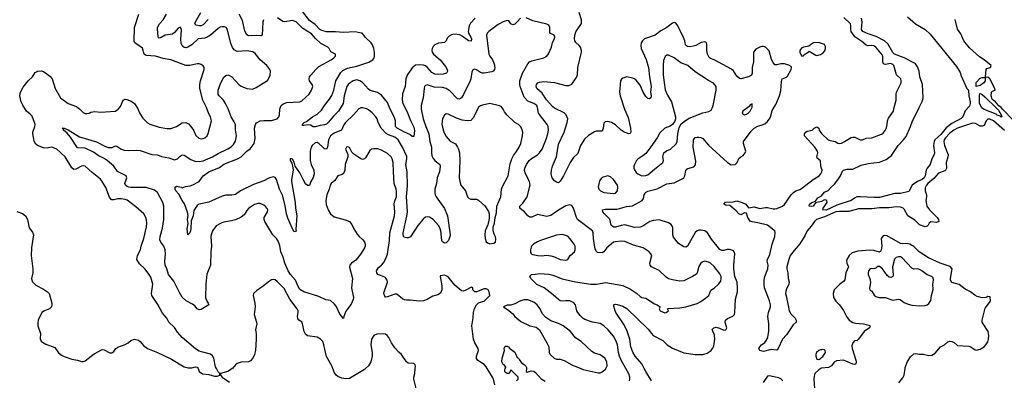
# Model space of a CAD drawing. Header units: inches. Extents: x 1384664 to 1536621, y 460766 to 646467.
# Tile 274 of 488: x 1501560 to 1511923, y 529877 to 533673. Entities that reach past the tile are written whole.
import ezdxf

# ---------------------------------------------------------------- set-up
doc = ezdxf.new("R2010")
doc.units = ezdxf.units.IN
doc.header["$MEASUREMENT"] = 0
for name, color, linetype in [('B5502', 7, 'Continuous'), ('B5503', 7, 'Continuous'), ('B5512', 7, 'Continuous'), ('B5513', 7, 'Continuous')]:
    doc.layers.add(name, color=color, linetype=linetype)

msp = doc.modelspace()

# ---------------------------------------------------------------- linework, layer by layer
at = {"layer": 'B5502', "color": 5}
for points, elevation in [([(1503440, 530000), (1503448, 529968), (1503485, 529945), (1503550, 529939), (1503610, 529921), (1503638, 529922), (1503666, 529930), (1503666, 529950), (1503650, 529966), (1503631, 530000)], 780), ([(1503798, 530000), (1503770, 529980), (1503750, 529969), (1503674, 529950), (1503674, 529930), (1503692, 529910), (1503770, 529856)], 780), ([(1505199, 530000), (1505189, 529991), (1505030, 529896), (1504994, 529894), (1504950, 529900), (1504910, 529916), (1504890, 529932), (1504874, 529954), (1504856, 530000)], 780), ([(1505735, 529790), (1505710, 529890), (1505710, 529910), (1505720, 529950), (1505724, 530000)], 780), ([(1506561, 529830), (1506547, 529890), (1506538, 529910), (1506482, 530000)], 760), ([(1506790, 529870), (1506807, 529890), (1506807, 529910), (1506730, 529986), (1506711, 529949), (1506690, 529949), (1506670, 529964), (1506665, 529970), (1506666, 529994), (1506671, 530000)], 740), ([(1506894, 530000), (1506891, 529970), (1506902, 529962), (1506944, 529976), (1506970, 529972), (1506990, 529958), (1507050, 529893), (1507090, 529869)], 740), ([(1507466, 530000), (1507490, 529990), (1507650, 529955), (1507670, 529957), (1507690, 529967), (1507730, 529999), (1507730, 530000)], 760), ([(1507977, 529870), (1507982, 529890), (1507981, 529910), (1507970, 529946), (1507940, 530000)], 740), ([(1508211, 529870), (1508149, 529969), (1508134, 530000)], 720), ([(1509991, 530000), (1509970, 529987), (1509931, 529949), (1509921, 529919), (1509917, 529890), (1509925, 529790)], 720), ([(1509592, 529870), (1509570, 529894), (1509550, 529903), (1509450, 529925), (1509430, 529920), (1509385, 529855)], 720)]:
    msp.add_lwpolyline(points, dxfattribs=dict(at, elevation=elevation))
at = {"layer": 'B5503', "color": 5}
for points, elevation in [([(1503631, 530000), (1503620, 530020), (1503602, 530110), (1503590, 530135), (1503570, 530153), (1503475, 530175), (1503450, 530185), (1503410, 530209), (1503270, 530326), (1503223, 530383), (1503190, 530434), (1503129, 530490), (1503109, 530530), (1503062, 530582), (1503015, 530675), (1502952, 530770), (1502948, 530792), (1502960, 530890), (1502941, 530961), (1502924, 530990), (1502876, 531050), (1502822, 531102), (1502792, 531150), (1502801, 531190), (1502833, 531250), (1502838, 531290), (1502867, 531370), (1502894, 531494), (1502898, 531530), (1502894, 531566), (1502888, 531590), (1502867, 531630), (1502784, 531704), (1502690, 531773), (1502670, 531781), (1502630, 531789), (1502594, 531786), (1502550, 531776), (1502530, 531778), (1502522, 531782), (1502505, 531805), (1502466, 531906), (1502430, 531970), (1502410, 531995), (1502323, 532063), (1502250, 532130), (1502230, 532133), (1502210, 532130), (1502150, 532098), (1502130, 532097), (1502110, 532113), (1502038, 532230), (1501950, 532310), (1501910, 532329), (1501890, 532330), (1501850, 532322), (1501810, 532324), (1501748, 532348), (1501730, 532362), (1501713, 532393), (1501697, 532470), (1501699, 532490), (1501720, 532550), (1501722, 532570), (1501716, 532590), (1501690, 532656), (1501670, 532679), (1501631, 532710), (1501592, 532772), (1501576, 532810), (1501561, 532870), (1501570, 532910), (1501597, 532963), (1501650, 533029), (1501695, 533070), (1501724, 533116), (1501750, 533132), (1501790, 533134), (1501810, 533127), (1501845, 533105), (1501878, 533078), (1501903, 533050), (1501934, 532950), (1501989, 532849), (1502070, 532792), (1502158, 532758), (1502193, 532733), (1502230, 532696), (1502250, 532686), (1502270, 532684), (1502290, 532688), (1502310, 532699), (1502350, 532708), (1502410, 532699), (1502570, 532710), (1502597, 532730), (1502622, 532758), (1502650, 532827), (1502670, 532836), (1502687, 532833), (1502735, 532815), (1502770, 532790), (1502801, 532741), (1502825, 532685), (1502857, 532637), (1502906, 532586), (1502930, 532573), (1503030, 532543), (1503110, 532528), (1503150, 532528), (1503210, 532549), (1503270, 532589), (1503310, 532592), (1503336, 532576), (1503361, 532550), (1503388, 532510), (1503415, 532455), (1503446, 532426), (1503470, 532420), (1503490, 532423), (1503510, 532430), (1503532, 532450), (1503544, 532476), (1503580, 532610), (1503570, 532650), (1503550, 532681), (1503526, 532750), (1503487, 532827), (1503458, 532950), (1503457, 532990), (1503462, 533030), (1503503, 533150), (1503501, 533170), (1503490, 533189), (1503470, 533203), (1503449, 533209), (1503430, 533210), (1503350, 533190), (1503310, 533192), (1503150, 533250), (1503070, 533264), (1502990, 533288), (1502890, 533298), (1502871, 533311), (1502853, 533373), (1502781, 533421), (1502771, 533430), (1502766, 533446), (1502769, 533591), (1502813, 533730)], 780), ([(1506482, 530000), (1506470, 530020), (1506450, 530045), (1506384, 530084), (1506368, 530108), (1506370, 530130), (1506391, 530190), (1506386, 530210), (1506350, 530270), (1506336, 530310), (1506319, 530450), (1506333, 530533), (1506335, 530590), (1506347, 530633), (1506370, 530670), (1506389, 530691), (1506410, 530701), (1506449, 530711), (1506508, 530770), (1506501, 530810), (1506490, 530829), (1506470, 530839), (1506450, 530839), (1506370, 530809), (1506350, 530809), (1506329, 530830), (1506328, 530850), (1506316, 530856), (1506250, 530822), (1506230, 530817), (1506210, 530819), (1506139, 530879), (1506070, 530965), (1506050, 530978), (1506030, 530984), (1505990, 530978), (1505986, 530970), (1506005, 530870), (1506004, 530830), (1505990, 530795), (1505963, 530777), (1505910, 530762), (1505850, 530726), (1505810, 530714), (1505770, 530709), (1505670, 530721), (1505630, 530719), (1505610, 530724), (1505590, 530736), (1505530, 530782), (1505510, 530784), (1505430, 530755), (1505410, 530753), (1505402, 530762), (1505394, 530790), (1505395, 530810), (1505425, 530890), (1505430, 530910), (1505427, 530930), (1505413, 530953), (1505402, 530962), (1505370, 530978), (1505329, 530990), (1505318, 531010), (1505317, 531030), (1505337, 531063), (1505370, 531089), (1505390, 531113), (1505410, 531151), (1505430, 531204), (1505453, 531350), (1505457, 531430), (1505504, 531610), (1505507, 531650), (1505501, 531730), (1505505, 531755), (1505525, 531810), (1505528, 531868), (1505524, 531890), (1505502, 531950), (1505493, 532070), (1505491, 532171), (1505482, 532210), (1505470, 532230), (1505430, 532264), (1505370, 532301), (1505330, 532314), (1505286, 532314), (1505265, 532310), (1505244, 532296), (1505200, 532220), (1505190, 532209), (1505170, 532203), (1505150, 532210), (1505076, 532256), (1505057, 532277), (1505030, 532329), (1505010, 532334), (1505001, 532330), (1504988, 532310), (1505013, 532253), (1505013, 532230), (1504985, 532150), (1504982, 532090), (1504970, 532055), (1504955, 532045), (1504909, 532031), (1504878, 531982), (1504840, 531950), (1504829, 531931), (1504819, 531890), (1504792, 531828), (1504783, 531770), (1504787, 531727), (1504807, 531670), (1504831, 531630), (1504870, 531598), (1504986, 531566), (1505030, 531547), (1505057, 531517), (1505078, 531470), (1505114, 531414), (1505133, 531390), (1505170, 531359), (1505190, 531335), (1505197, 531310), (1505196, 531290), (1505188, 531270), (1505150, 531210), (1505097, 531143), (1505051, 531110), (1505035, 531090), (1505031, 531069), (1505063, 530950), (1505052, 530850), (1505074, 530750), (1505070, 530729), (1505050, 530679), (1504994, 530606), (1504973, 530550), (1504970, 530529), (1504930, 530573), (1504890, 530656), (1504870, 530683), (1504830, 530717), (1504783, 530723), (1504710, 530760), (1504550, 530807), (1504510, 530834), (1504490, 530865), (1504462, 530930), (1504411, 530990), (1504387, 531030), (1504352, 531110), (1504334, 531174), (1504309, 531230), (1504297, 531297), (1504281, 531341), (1504262, 531370), (1504224, 531410), (1504142, 531550), (1504135, 531570), (1504134, 531590), (1504168, 531650), (1504171, 531670), (1504165, 531685), (1504148, 531708), (1504130, 531720), (1504090, 531737), (1504070, 531739), (1504030, 531727), (1503970, 531686), (1503950, 531666), (1503922, 531618), (1503890, 531593), (1503830, 531567), (1503790, 531555), (1503710, 531542), (1503687, 531533), (1503630, 531502), (1503589, 531451), (1503574, 531410), (1503573, 531390), (1503580, 531290), (1503572, 531230), (1503570, 531090), (1503530, 530995), (1503519, 530890), (1503515, 530750), (1503529, 530709), (1503543, 530690), (1503551, 530670), (1503470, 530622), (1503450, 530618), (1503430, 530630), (1503402, 530662), (1503380, 530680), (1503314, 530714), (1503272, 530752), (1503241, 530801), (1503181, 530921), (1503126, 530990), (1503110, 531050), (1503093, 531090), (1503087, 531127), (1503095, 531210), (1503090, 531250), (1503076, 531290), (1503047, 531330), (1503037, 531357), (1503039, 531390), (1503062, 531478), (1503078, 531570), (1503079, 531710), (1503068, 531750), (1503010, 531855), (1502978, 531878), (1502890, 531908), (1502730, 531907), (1502709, 531909), (1502690, 531918), (1502673, 531930), (1502666, 531950), (1502687, 532010), (1502681, 532030), (1502590, 532076), (1502550, 532130), (1502482, 532190), (1502451, 532211), (1502385, 532245), (1502337, 532277), (1502250, 532320), (1502170, 532325), (1502096, 532436), (1502059, 532479), (1502021, 532510), (1502022, 532522), (1502009, 532530), (1502030, 532530), (1502070, 532513), (1502190, 532439), (1502370, 532387), (1502450, 532344), (1502490, 532329), (1502532, 532328), (1502570, 532346), (1502590, 532339), (1502627, 532310), (1502661, 532301), (1502710, 532295), (1502790, 532301), (1502830, 532297), (1502950, 532255), (1503010, 532249), (1503053, 532233), (1503130, 532219), (1503190, 532197), (1503223, 532210), (1503250, 532237), (1503270, 532250), (1503290, 532246), (1503363, 532203), (1503405, 532185), (1503450, 532181), (1503490, 532188), (1503589, 532231), (1503650, 532265), (1503750, 532313), (1503785, 532335), (1503810, 532359), (1503830, 532395), (1503844, 532450), (1503832, 532512), (1503830, 532570), (1503818, 532598), (1503785, 532650), (1503754, 532734), (1503727, 532790), (1503705, 532825), (1503660, 532870), (1503648, 532890), (1503650, 532930), (1503678, 533010), (1503710, 533067), (1503730, 533085), (1503750, 533091), (1503770, 533087), (1503793, 533070), (1503870, 532989), (1503890, 532973), (1503950, 532950), (1504010, 532941), (1504050, 532958), (1504167, 533033), (1504184, 533056), (1504195, 533090), (1504200, 533130), (1504193, 533150), (1504162, 533190), (1504093, 533250), (1504037, 533317), (1504015, 533335), (1503950, 533346), (1503850, 533340), (1503817, 533357), (1503800, 533380), (1503782, 533422), (1503747, 533567), (1503732, 533590), (1503717, 533597), (1503690, 533599), (1503670, 533593), (1503650, 533582), (1503569, 533511), (1503532, 533488), (1503510, 533480), (1503440, 533470), (1503373, 533407), (1503330, 533384), (1503310, 533378), (1503290, 533382), (1503274, 533394), (1503261, 533421), (1503256, 533470), (1503263, 533563), (1503260, 533580), (1503250, 533595), (1503230, 533584), (1503190, 533538), (1503170, 533522), (1503090, 533510), (1503050, 533486), (1503030, 533480), (1503023, 533483), (1503017, 533497), (1503010, 533574), (1503011, 533590), (1503033, 533630), (1503069, 533670), (1503104, 533730)], 760), ([(1503543, 533677), (1503490, 533620), (1503470, 533610), (1503450, 533607), (1503417, 533617), (1503405, 533630), (1503410, 533650), (1503466, 533750)], 740), ([(1504127, 533673), (1504118, 533650), (1504113, 533510), (1504097, 533503), (1504048, 533508), (1503970, 533505), (1503950, 533513), (1503930, 533552), (1503904, 533664), (1503871, 533730)], 740), ([(1506355, 533690), (1506305, 533635), (1506291, 533609), (1506280, 533550), (1506285, 533530), (1506310, 533490), (1506316, 533470), (1506312, 533448), (1506284, 533450), (1506219, 533499), (1506193, 533513), (1506130, 533520), (1506105, 533515), (1506080, 533500), (1506061, 533479), (1506048, 533450), (1506030, 533432), (1505970, 533425), (1505930, 533408), (1505912, 533390), (1505902, 533370), (1505898, 533350), (1505901, 533330), (1505914, 533310), (1505986, 533250), (1506041, 533181), (1506058, 533150), (1506063, 533130), (1506053, 533110), (1506019, 533101), (1505970, 533095), (1505930, 533099), (1505898, 533118), (1505850, 533173), (1505830, 533187), (1505810, 533194), (1505770, 533199), (1505726, 533194), (1505690, 533167), (1505640, 533090), (1505626, 533050), (1505619, 532970), (1505590, 532893), (1505587, 532830), (1505594, 532790), (1505636, 532710), (1505673, 532613), (1505710, 532542), (1505715, 532505), (1505710, 532442), (1505690, 532445), (1505665, 532465), (1505610, 532488), (1505533, 532530), (1505514, 532550), (1505514, 532610), (1505503, 532650), (1505460, 532730), (1505430, 532802), (1505370, 532880), (1505328, 532908), (1505249, 532929), (1505230, 532943), (1505170, 533011), (1505140, 533030), (1505110, 533039), (1505070, 533030), (1505038, 533010), (1505017, 532990), (1505005, 532970), (1504976, 532870), (1504965, 532790), (1504915, 532710), (1504862, 532658), (1504810, 532593), (1504790, 532575), (1504770, 532565), (1504722, 532558), (1504670, 532544), (1504650, 532544), (1504622, 532562), (1504590, 532565), (1504550, 532559), (1504540, 532560), (1504535, 532570), (1504555, 532590), (1504579, 532601), (1504642, 532650), (1504690, 532677), (1504738, 532722), (1504767, 532770), (1504822, 532838), (1504845, 532875), (1504868, 532932), (1504889, 533030), (1504942, 533118), (1504960, 533140), (1505010, 533164), (1505110, 533184), (1505235, 533225), (1505278, 533250), (1505290, 533270), (1505293, 533287), (1505293, 533327), (1505287, 533370), (1505274, 533410), (1505260, 533430), (1505198, 533490), (1505184, 533510), (1505164, 533530), (1505153, 533533), (1505090, 533544), (1504970, 533537), (1504884, 533544), (1504790, 533544), (1504739, 533559), (1504721, 533570), (1504670, 533624), (1504610, 533666), (1504531, 533771)], 720), ([(1508134, 530000), (1508109, 530050), (1508040, 530130), (1508012, 530172), (1507994, 530230), (1507982, 530310), (1507954, 530394), (1507922, 530462), (1507836, 530590), (1507826, 530610), (1507810, 530671), (1507830, 530680), (1507850, 530676), (1507910, 530659), (1507950, 530634), (1508176, 530416), (1508210, 530369), (1508229, 530350), (1508330, 530297), (1508376, 530250), (1508430, 530214), (1508550, 530165), (1508670, 530148), (1508751, 530149), (1508797, 530163), (1508838, 530190), (1508853, 530210), (1508865, 530235), (1508876, 530310), (1508872, 530352), (1508850, 530411), (1508866, 530430), (1508890, 530436), (1508926, 530426), (1508970, 530405), (1508993, 530407), (1509002, 530430), (1508986, 530486), (1508990, 530510), (1509010, 530526), (1509067, 530553), (1509082, 530570), (1509087, 530590), (1509094, 530730), (1509114, 530810), (1509117, 530850), (1509111, 530911), (1509088, 530968), (1509075, 531050), (1509075, 531090), (1509089, 531210), (1509081, 531230), (1509070, 531242), (1509030, 531254), (1509007, 531253), (1508970, 531242), (1508950, 531242), (1508930, 531253), (1508841, 531361), (1508799, 531430), (1508770, 531451), (1508730, 531458), (1508710, 531457), (1508690, 531451), (1508670, 531432), (1508590, 531290), (1508570, 531280), (1508550, 531282), (1508496, 531316), (1508443, 531383), (1508434, 531410), (1508433, 531490), (1508417, 531517), (1508390, 531536), (1508290, 531566), (1508230, 531561), (1508193, 531550), (1508119, 531501), (1508090, 531489), (1508030, 531487), (1507930, 531513), (1507890, 531506), (1507831, 531489), (1507810, 531490), (1507785, 531510), (1507773, 531573), (1507714, 531630), (1507698, 531650), (1507693, 531670), (1507723, 531677), (1507850, 531677), (1507947, 531707), (1508010, 531715), (1508111, 531770), (1508126, 531790), (1508133, 531830), (1508139, 531841), (1508147, 531853), (1508170, 531867), (1508270, 531894), (1508370, 531947), (1508450, 531955), (1508539, 532001), (1508550, 532010), (1508560, 532030), (1508573, 532087), (1508581, 532099), (1508592, 532108), (1508656, 532124), (1508675, 532145), (1508676, 532184), (1508648, 532332), (1508652, 532408), (1508670, 532433), (1508690, 532438), (1508710, 532437), (1508730, 532434), (1508750, 532423), (1508811, 532351), (1509010, 532169), (1509050, 532147), (1509090, 532150), (1509111, 532169), (1509130, 532213), (1509149, 532230), (1509176, 532244), (1509197, 532270), (1509202, 532290), (1509179, 532370), (1509180, 532390), (1509260, 532500), (1509291, 532530), (1509330, 532551), (1509375, 532565), (1509402, 532578), (1509430, 532603), (1509460, 532640), (1509471, 532670), (1509481, 532719), (1509519, 532781), (1509557, 532870), (1509570, 532925), (1509578, 533022), (1509585, 533050), (1509630, 533068), (1509640, 533080), (1509680, 533150), (1509683, 533170), (1509679, 533179), (1509656, 533196), (1509610, 533208), (1509570, 533208), (1509530, 533197), (1509510, 533198), (1509490, 533222), (1509474, 533254), (1509450, 533344), (1509410, 533383), (1509390, 533390), (1509370, 533390), (1509350, 533384), (1509310, 533362), (1509285, 533330), (1509282, 533230), (1509271, 533170), (1509270, 533110), (1509263, 533090), (1509230, 533072), (1509150, 533051), (1509135, 533055), (1509110, 533080), (1509074, 533134), (1509053, 533153), (1508871, 533251), (1508830, 533265), (1508816, 533276), (1508799, 533310), (1508792, 533350), (1508793, 533413), (1508790, 533430), (1508778, 533438), (1508770, 533441), (1508732, 533432), (1508677, 533403), (1508650, 533396), (1508609, 533389), (1508590, 533390), (1508578, 533398), (1508569, 533410), (1508560, 533450), (1508547, 533487), (1508488, 533610), (1508470, 533634), (1508459, 533639), (1508450, 533643), (1508430, 533636), (1508370, 533590), (1508310, 533557), (1508248, 533512), (1508137, 533470), (1508114, 533450), (1508103, 533430), (1508098, 533402), (1508103, 533370), (1508155, 533255), (1508179, 533170), (1508189, 533070), (1508207, 532970), (1508201, 532910), (1508207, 532870), (1508204, 532850), (1508190, 532840), (1508170, 532845), (1508150, 532866), (1508123, 532910), (1508090, 532985), (1508050, 533035), (1508030, 533051), (1508010, 533059), (1507950, 533070), (1507910, 533057), (1507894, 533046), (1507883, 533030), (1507875, 532910), (1507879, 532870), (1507927, 532730), (1507963, 532643), (1507989, 532531), (1507992, 532488), (1507985, 532475), (1507970, 532470), (1507922, 532490), (1507890, 532511), (1507830, 532565), (1507790, 532590), (1507750, 532600), (1507722, 532598), (1507710, 532584), (1507702, 532530), (1507690, 532501), (1507630, 532498), (1507610, 532491), (1507547, 532453), (1507506, 532414), (1507462, 532350), (1507435, 532265), (1507390, 532221), (1507355, 532170), (1507284, 532030), (1507250, 531975), (1507230, 531955), (1507210, 531962), (1507190, 531978), (1507166, 532010), (1507154, 532050), (1507157, 532090), (1507168, 532130), (1507209, 532231), (1507230, 532364), (1507292, 532488), (1507323, 532590), (1507329, 532630), (1507312, 532670), (1507291, 532691), (1507190, 532743), (1507170, 532757), (1507106, 532830), (1507061, 532901), (1507004, 532950), (1506997, 532970), (1507000, 532990), (1507013, 533010), (1507030, 533017), (1507078, 533022), (1507190, 533011), (1507310, 532981), (1507341, 532979), (1507370, 532993), (1507411, 533050), (1507430, 533090), (1507436, 533170), (1507473, 533330), (1507474, 533350), (1507463, 533383), (1507450, 533403), (1507414, 533434), (1507404, 533450), (1507401, 533470), (1507403, 533510), (1507415, 533545), (1507472, 533632), (1507473, 533670), (1507449, 533750)], 720), ([(1506830, 533688), (1506798, 533650), (1506770, 533626), (1506750, 533619), (1506742, 533622), (1506730, 533630), (1506710, 533660), (1506690, 533666), (1506650, 533651), (1506597, 533623), (1506497, 533550), (1506481, 533530), (1506474, 533510), (1506499, 533310), (1506508, 533288), (1506537, 533250), (1506555, 533210), (1506560, 533170), (1506556, 533150), (1506542, 533130), (1506530, 533124), (1506450, 533110), (1506430, 533110), (1506410, 533117), (1506370, 533146), (1506350, 533153), (1506330, 533147), (1506318, 533122), (1506310, 533050), (1506303, 533030), (1506233, 532887), (1506210, 532852), (1506190, 532836), (1506170, 532841), (1506090, 532921), (1506050, 532949), (1506010, 532958), (1505924, 532964), (1505850, 532986), (1505830, 532982), (1505821, 532970), (1505816, 532950), (1505808, 532850), (1505785, 532770), (1505786, 532730), (1505808, 532628), (1505834, 532550), (1505868, 532470), (1505877, 532390), (1505895, 532330), (1505893, 532270), (1505899, 532239), (1505912, 532212), (1505930, 532192), (1505981, 532150), (1505987, 532130), (1505980, 532070), (1505954, 532010), (1505947, 531950), (1505931, 531890), (1505929, 531850), (1505934, 531830), (1505945, 531810), (1506030, 531684), (1506063, 531610), (1506090, 531410), (1506088, 531390), (1506073, 531350), (1506050, 531324), (1506030, 531321), (1506010, 531334), (1506004, 531350), (1505992, 531452), (1505982, 531482), (1505967, 531507), (1505911, 531571), (1505873, 531593), (1505850, 531598), (1505830, 531595), (1505806, 531574), (1505750, 531506), (1505673, 531387), (1505650, 531376), (1505630, 531376), (1505605, 531385), (1505597, 531410), (1505598, 531430), (1505636, 531604), (1505641, 531650), (1505633, 531810), (1505643, 531923), (1505637, 532070), (1505626, 532150), (1505636, 532210), (1505634, 532234), (1505590, 532330), (1505543, 532410), (1505510, 532435), (1505441, 532461), (1505416, 532476), (1505366, 532530), (1505335, 532590), (1505324, 532630), (1505310, 532650), (1505271, 532691), (1505230, 532724), (1505210, 532734), (1505170, 532744), (1505150, 532744), (1505130, 532736), (1505075, 532670), (1504989, 532590), (1504972, 532568), (1504949, 532511), (1504870, 532478), (1504830, 532450), (1504809, 532410), (1504800, 532330), (1504790, 532310), (1504770, 532315), (1504750, 532330), (1504710, 532371), (1504690, 532380), (1504670, 532377), (1504640, 532350), (1504628, 532330), (1504618, 532290), (1504619, 532190), (1504627, 532150), (1504656, 532090), (1504658, 532050), (1504650, 532012), (1504624, 531970), (1504610, 531929), (1504590, 531927), (1504570, 531946), (1504543, 531990), (1504510, 532062), (1504461, 532130), (1504450, 532174), (1504430, 532204), (1504410, 532213), (1504407, 532210), (1504408, 532190), (1504424, 532164), (1504435, 532115), (1504437, 532090), (1504421, 531990), (1504422, 531970), (1504460, 531750), (1504464, 531690), (1504476, 531610), (1504467, 531467), (1504470, 531446), (1504450, 531441), (1504430, 531473), (1504383, 531583), (1504369, 531629), (1504356, 531716), (1504325, 531825), (1504295, 531890), (1504264, 531990), (1504250, 532011), (1504230, 532018), (1504191, 532010), (1504130, 531978), (1504022, 531938), (1503886, 531870), (1503830, 531834), (1503794, 531826), (1503730, 531825), (1503690, 531817), (1503550, 531754), (1503450, 531730), (1503430, 531718), (1503394, 531666), (1503385, 531610), (1503364, 531556), (1503361, 531470), (1503357, 531450), (1503350, 531429), (1503330, 531409), (1503322, 531470), (1503334, 531526), (1503327, 531570), (1503333, 531607), (1503328, 531648), (1503296, 531736), (1503270, 531769), (1503235, 531835), (1503205, 531870), (1503195, 531890), (1503195, 531910), (1503210, 531919), (1503230, 531917), (1503262, 531910), (1503270, 531902), (1503304, 531916), (1503356, 531924), (1503384, 531936), (1503450, 531970), (1503493, 532030), (1503552, 532070), (1503664, 532116), (1503710, 532151), (1503852, 532208), (1503892, 532228), (1503950, 532290), (1503986, 532314), (1504027, 532370), (1504037, 532423), (1504032, 532530), (1504043, 532570), (1504053, 532587), (1504093, 532607), (1504130, 532612), (1504210, 532612), (1504269, 532630), (1504288, 532650), (1504295, 532670), (1504299, 532730), (1504306, 532754), (1504314, 532770), (1504330, 532784), (1504370, 532800), (1504510, 532808), (1504530, 532819), (1504570, 532853), (1504606, 532890), (1504630, 532930), (1504644, 532970), (1504638, 532990), (1504610, 533030), (1504607, 533050), (1504612, 533070), (1504625, 533090), (1504677, 533150), (1504710, 533180), (1504839, 533250), (1504867, 533270), (1504883, 533290), (1504884, 533310), (1504836, 533336), (1504818, 533370), (1504803, 533383), (1504730, 533423), (1504674, 533474), (1504630, 533525), (1504541, 533581), (1504470, 533651), (1504430, 533664), (1504350, 533651), (1504330, 533653), (1504274, 533694)], 740), ([(1507940, 530000), (1507891, 530090), (1507874, 530130), (1507863, 530170), (1507853, 530250), (1507839, 530290), (1507810, 530340), (1507755, 530410), (1507710, 530450), (1507670, 530476), (1507590, 530489), (1507510, 530516), (1507490, 530527), (1507458, 530558), (1507435, 530590), (1507425, 530610), (1507412, 530670), (1507392, 530692), (1507350, 530713), (1507310, 530715), (1507270, 530710), (1507250, 530714), (1507230, 530726), (1507175, 530775), (1507079, 530850), (1507004, 530884), (1506941, 530950), (1506928, 530972), (1506946, 530990), (1506984, 530996), (1507030, 531000), (1507130, 530993), (1507170, 530984), (1507270, 530946), (1507410, 530915), (1507570, 530888), (1507631, 530889), (1507730, 530908), (1507910, 530875), (1507990, 530836), (1508053, 530793), (1508090, 530759), (1508110, 530749), (1508150, 530740), (1508242, 530682), (1508271, 530670), (1508302, 530650), (1508292, 530630), (1508301, 530610), (1508350, 530588), (1508366, 530590), (1508380, 530600), (1508388, 530610), (1508378, 530630), (1508386, 530634), (1508510, 530639), (1508571, 530649), (1508690, 530686), (1508730, 530708), (1508780, 530740), (1508812, 530768), (1508834, 530826), (1508870, 530846), (1508916, 530890), (1508939, 530921), (1508945, 530950), (1508943, 530970), (1508930, 530998), (1508870, 531075), (1508830, 531111), (1508810, 531122), (1508770, 531130), (1508750, 531125), (1508728, 531110), (1508710, 531076), (1508692, 531008), (1508684, 530996), (1508643, 530970), (1508570, 530934), (1508550, 530925), (1508510, 530921), (1508430, 530933), (1508390, 530945), (1508363, 530963), (1508290, 531033), (1508209, 531070), (1508195, 531090), (1508192, 531110), (1508212, 531190), (1508204, 531210), (1508186, 531230), (1508124, 531270), (1508019, 531299), (1507930, 531337), (1507890, 531340), (1507830, 531336), (1507810, 531330), (1507740, 531270), (1507710, 531230), (1507690, 531220), (1507643, 531223), (1507630, 531232), (1507619, 531259), (1507599, 531370), (1507597, 531430), (1507589, 531449), (1507433, 531570), (1507421, 531590), (1507389, 531689), (1507370, 531718), (1507362, 531722), (1507350, 531724), (1507310, 531713), (1507230, 531668), (1507150, 531611), (1507110, 531602), (1507010, 531622), (1506950, 531595), (1506930, 531596), (1506907, 531607), (1506875, 531650), (1506845, 531670), (1506825, 531690), (1506824, 531710), (1506857, 531743), (1506903, 531810), (1506934, 531930), (1506925, 531970), (1506884, 532050), (1506875, 532085), (1506876, 532110), (1506893, 532150), (1506921, 532190), (1506947, 532213), (1507011, 532250), (1507031, 532270), (1507058, 532310), (1507103, 532417), (1507119, 532470), (1507125, 532510), (1507121, 532550), (1507111, 532571), (1507021, 532690), (1507012, 532750), (1507003, 532770), (1506972, 532792), (1506910, 532815), (1506870, 532857), (1506828, 532970), (1506823, 532990), (1506824, 533030), (1506851, 533109), (1506907, 533210), (1506926, 533230), (1506950, 533240), (1507077, 533270), (1507109, 533290), (1507126, 533314), (1507156, 533384), (1507167, 533433), (1507188, 533470), (1507191, 533490), (1507187, 533510), (1507148, 533528), (1507140, 533540), (1507140, 533590), (1507130, 533616), (1507107, 533627), (1506961, 533661), (1506892, 533692)], 740), ([(1510000, 533422), (1509970, 533434), (1509916, 533430), (1509883, 533410), (1509867, 533393), (1509810, 533384), (1509790, 533373), (1509771, 533350), (1509771, 533330), (1509790, 533294), (1509810, 533294), (1509815, 533305), (1509858, 533330), (1509870, 533342), (1509940, 533300), (1509950, 533297), (1509990, 533307), (1510000, 533313)], 720), ([(1510000, 532108), (1509994, 532130), (1509989, 532189), (1509954, 532214), (1509951, 532230), (1509961, 532270), (1509958, 532290), (1509931, 532330), (1509820, 532450), (1509820, 532470), (1509835, 532490), (1509850, 532498), (1509901, 532510), (1509923, 532530), (1509950, 532544), (1509970, 532531), (1509975, 532510), (1510000, 532476)], 680), ([(1510000, 531587), (1509947, 531570), (1509925, 531550), (1509890, 531499), (1509848, 531450), (1509823, 531397), (1509770, 531313), (1509710, 531245), (1509671, 531190), (1509654, 531150), (1509633, 531070), (1509633, 531050), (1509645, 531010), (1509649, 530949), (1509659, 530910), (1509656, 530890), (1509626, 530830), (1509622, 530790), (1509626, 530766), (1509650, 530665), (1509658, 530610), (1509678, 530578), (1509721, 530530), (1509732, 530510), (1509733, 530490), (1509700, 530460), (1509630, 530355), (1509588, 530310), (1509544, 530210), (1509530, 530193), (1509470, 530202), (1509390, 530181), (1509349, 530190), (1509339, 530210), (1509349, 530230), (1509368, 530250), (1509404, 530276), (1509421, 530299), (1509433, 530330), (1509445, 530395), (1509446, 530470), (1509435, 530550), (1509442, 530590), (1509463, 530650), (1509463, 530670), (1509453, 530713), (1509400, 530850), (1509395, 530885), (1509397, 530930), (1509403, 530970), (1509436, 531050), (1509437, 531090), (1509427, 531130), (1509430, 531150), (1509457, 531203), (1509479, 531310), (1509508, 531390), (1509513, 531433), (1509507, 531450), (1509499, 531459), (1509431, 531511), (1509330, 531536), (1509270, 531544), (1509250, 531552), (1509224, 531590), (1509210, 531636), (1509190, 531641), (1509150, 531620), (1509130, 531630), (1509102, 531662), (1509036, 531716), (1508990, 531722), (1508970, 531730), (1508989, 531751), (1509070, 531757), (1509110, 531765), (1509164, 531750), (1509202, 531730), (1509230, 531693), (1509290, 531703), (1509350, 531685), (1509410, 531697), (1509430, 531697), (1509490, 531682), (1509510, 531682), (1509530, 531684), (1509590, 531710), (1509610, 531728), (1509680, 531830), (1509705, 531855), (1509730, 531873), (1509770, 531885), (1509790, 531896), (1509910, 531990), (1509974, 532030), (1509993, 532050), (1510000, 532064)], 680), ([(1510000, 531759), (1509936, 531744), (1509910, 531710), (1509890, 531706), (1509870, 531710), (1509873, 531730), (1509899, 531750), (1509936, 531764), (1509962, 531798), (1510000, 531820)], 660), ([(1501530, 531653), (1501590, 531633), (1501620, 531610), (1501642, 531570), (1501661, 531481), (1501695, 531435), (1501705, 531410), (1501686, 531270), (1501682, 531190), (1501699, 531050), (1501697, 531010), (1501685, 530950), (1501690, 530916), (1501730, 530878), (1501810, 530838), (1501853, 530810), (1501870, 530790), (1501898, 530690), (1501900, 530670), (1501895, 530650), (1501874, 530630), (1501822, 530610), (1501792, 530590), (1501754, 530510), (1501750, 530490), (1501753, 530450), (1501778, 530370), (1501775, 530315), (1501787, 530290), (1501799, 530279), (1501836, 530256), (1501930, 530222), (1501970, 530167), (1502001, 530141), (1502027, 530127), (1502110, 530098), (1502169, 530089), (1502210, 530075), (1502230, 530075), (1502250, 530082), (1502343, 530157), (1502430, 530202), (1502450, 530199), (1502510, 530165), (1502530, 530165), (1502550, 530179), (1502572, 530210), (1502593, 530227), (1502670, 530253), (1502701, 530270), (1502730, 530296), (1502770, 530311), (1502810, 530301), (1502830, 530287), (1502864, 530244), (1502907, 530210), (1503010, 530171), (1503079, 530139), (1503158, 530098), (1503290, 530019), (1503333, 530007), (1503371, 530009), (1503410, 530019), (1503430, 530016), (1503440, 530000)], 780), ([(1504856, 530000), (1504844, 530030), (1504788, 530128), (1504763, 530250), (1504750, 530287), (1504727, 530310), (1504690, 530331), (1504590, 530346), (1504570, 530361), (1504556, 530390), (1504532, 530490), (1504499, 530510), (1504487, 530527), (1504485, 530550), (1504493, 530590), (1504490, 530610), (1504480, 530630), (1504405, 530730), (1504345, 530845), (1504270, 530918), (1504250, 530933), (1504230, 530937), (1504210, 530933), (1504190, 530921), (1504110, 530858), (1504056, 530824), (1504021, 530790), (1504016, 530770), (1504036, 530690), (1504039, 530650), (1504027, 530570), (1504054, 530490), (1504055, 530470), (1504043, 530410), (1504051, 530369), (1504051, 530311), (1504042, 530190), (1504033, 530150), (1504014, 530110), (1503990, 530081), (1503970, 530073), (1503890, 530067), (1503850, 530055), (1503830, 530041), (1503799, 530001), (1503798, 530000)], 780), ([(1507730, 530000), (1507745, 530030), (1507740, 530070), (1507719, 530110), (1507670, 530146), (1507610, 530164), (1507581, 530181), (1507470, 530286), (1507410, 530324), (1507356, 530390), (1507281, 530450), (1507230, 530475), (1507150, 530503), (1507097, 530537), (1507061, 530581), (1507038, 530630), (1507007, 530670), (1506970, 530701), (1506910, 530723), (1506870, 530724), (1506830, 530714), (1506770, 530682), (1506730, 530669), (1506691, 530669), (1506654, 530650), (1506710, 530611), (1506750, 530576), (1506771, 530550), (1506836, 530496), (1506930, 530451), (1506995, 530435), (1507030, 530410), (1507110, 530270), (1507128, 530228), (1507133, 530170), (1507145, 530150), (1507186, 530110), (1507210, 530100), (1507250, 530099), (1507290, 530085), (1507370, 530039), (1507466, 530000)], 760), ([(1505724, 530000), (1505726, 530026), (1505721, 530041), (1505710, 530053), (1505650, 530058), (1505630, 530073), (1505578, 530150), (1505552, 530172), (1505510, 530218), (1505475, 530270), (1505446, 530326), (1505428, 530348), (1505410, 530362), (1505390, 530367), (1505318, 530362), (1505288, 530350), (1505263, 530310), (1505257, 530250), (1505270, 530170), (1505270, 530130), (1505255, 530070), (1505230, 530028), (1505199, 530000)], 780), ([(1506671, 530000), (1506678, 530010), (1506676, 530016), (1506659, 530039), (1506650, 530042), (1506635, 530070), (1506639, 530110), (1506664, 530190), (1506661, 530210), (1506665, 530230), (1506670, 530235), (1506690, 530237), (1506705, 530230), (1506714, 530214), (1506770, 530173), (1506796, 530116), (1506811, 530110), (1506816, 530096), (1506842, 530062), (1506870, 530045), (1506887, 530027), (1506895, 530010), (1506894, 530000)], 740), ([(1510000, 530199), (1509990, 530197), (1509971, 530190), (1509948, 530170), (1509940, 530150), (1509939, 530130), (1509950, 530099), (1509970, 530095), (1509990, 530107), (1510000, 530116)], 720), ([(1510000, 530004), (1509996, 530004), (1509991, 530000)], 720)]:
    msp.add_lwpolyline(points, dxfattribs=dict(at, elevation=elevation))
for points, elevation in [([(1508390, 533300), (1508370, 533300), (1508354, 533286), (1508336, 533244), (1508332, 533188), (1508334, 533090), (1508355, 532935), (1508379, 532879), (1508422, 532810), (1508462, 532650), (1508463, 532630), (1508454, 532606), (1508430, 532570), (1508406, 532554), (1508350, 532532), (1508297, 532483), (1508269, 532430), (1508204, 532336), (1508150, 532266), (1508120, 532240), (1508070, 532210), (1508052, 532190), (1508030, 532150), (1508024, 532130), (1508024, 532110), (1508030, 532091), (1508050, 532064), (1508068, 532050), (1508110, 532030), (1508150, 532033), (1508170, 532040), (1508240, 532100), (1508329, 532170), (1508336, 532190), (1508329, 532230), (1508341, 532270), (1508367, 532293), (1508410, 532310), (1508470, 532368), (1508480, 532390), (1508488, 532470), (1508503, 532537), (1508523, 532577), (1508567, 532613), (1508605, 532635), (1508750, 532692), (1508814, 532706), (1508838, 532722), (1508850, 532741), (1508859, 532770), (1508892, 532930), (1508892, 532970), (1508864, 533004), (1508810, 533034), (1508670, 533126), (1508594, 533190), (1508518, 533218), (1508450, 533271)], 740), ([(1506510, 532790), (1506430, 532775), (1506410, 532768), (1506390, 532752), (1506337, 532643), (1506308, 532612), (1506270, 532607), (1506217, 532617), (1506158, 532638), (1506070, 532680), (1506050, 532683), (1506030, 532669), (1506011, 532630), (1506005, 532575), (1506017, 532510), (1506030, 532475), (1506050, 532442), (1506090, 532395), (1506146, 532366), (1506170, 532331), (1506178, 532310), (1506188, 532270), (1506192, 532190), (1506187, 532007), (1506196, 531956), (1506205, 531930), (1506254, 531870), (1506275, 531810), (1506290, 531791), (1506310, 531784), (1506370, 531783), (1506390, 531772), (1506455, 531715), (1506494, 531654), (1506502, 531630), (1506501, 531579), (1506487, 531513), (1506461, 531450), (1506456, 531410), (1506458, 531370), (1506470, 531334), (1506484, 531324), (1506510, 531312), (1506550, 531322), (1506568, 531332), (1506573, 531367), (1506570, 531386), (1506554, 531414), (1506544, 531450), (1506545, 531490), (1506556, 531530), (1506564, 531590), (1506580, 531640), (1506583, 531710), (1506623, 531810), (1506632, 531890), (1506638, 531910), (1506700, 532030), (1506723, 532157), (1506739, 532210), (1506756, 532244), (1506790, 532285), (1506817, 532330), (1506835, 532370), (1506852, 532450), (1506855, 532490), (1506846, 532526), (1506832, 532550), (1506810, 532570), (1506772, 532592), (1506689, 532670), (1506663, 532703), (1506650, 532730), (1506630, 532755), (1506610, 532765)], 760), ([(1509270, 532786), (1509250, 532778), (1509239, 532761), (1509171, 532710), (1509165, 532690), (1509170, 532682), (1509190, 532671), (1509210, 532679), (1509230, 532691), (1509250, 532711), (1509270, 532754)], 740), ([(1507750, 532030), (1507703, 532017), (1507679, 532001), (1507663, 531977), (1507648, 531912), (1507656, 531890), (1507673, 531870), (1507710, 531853), (1507810, 531843), (1507830, 531848), (1507851, 531870), (1507857, 531910), (1507852, 531932), (1507810, 531990), (1507779, 532019)], 740), ([(1507270, 531411), (1507210, 531405), (1507043, 531350), (1507010, 531336), (1506969, 531311), (1506947, 531290), (1506942, 531278), (1506935, 531250), (1506937, 531230), (1506945, 531210), (1506961, 531201), (1507014, 531190), (1507052, 531188), (1507110, 531193), (1507150, 531189), (1507190, 531178), (1507250, 531150), (1507310, 531140), (1507330, 531150), (1507353, 531190), (1507398, 531230), (1507407, 531250), (1507408, 531270), (1507405, 531290), (1507395, 531310), (1507352, 531370), (1507333, 531390), (1507310, 531403)], 760)]:
    msp.add_lwpolyline(points, close=True, dxfattribs=dict(at, elevation=elevation))
at = {"layer": 'B5512', "color": 5, "elevation": 720}
msp.add_lwpolyline([(1510813, 529850), (1510856, 529904), (1510868, 529930), (1510879, 530000)], dxfattribs=at)
at = {"layer": 'B5513', "color": 5}
for points, elevation in [([(1510903, 533703), (1510989, 533630), (1511090, 533569), (1511142, 533522), (1511419, 533179), (1511458, 533118), (1511470, 533082), (1511530, 532950), (1511548, 532930), (1511549, 532870), (1511563, 532810), (1511564, 532790), (1511557, 532763), (1511510, 532714), (1511488, 532652), (1511470, 532632), (1511370, 532581), (1511310, 532536), (1511254, 532466), (1511194, 532410), (1511185, 532390), (1511178, 532350), (1511189, 532270), (1511186, 532254), (1511162, 532210), (1511143, 532150), (1511110, 532110), (1511100, 532090), (1511092, 532030), (1511081, 532010), (1511058, 531990), (1511010, 531970), (1510953, 531930), (1510917, 531863), (1510830, 531844), (1510770, 531844), (1510610, 531801), (1510550, 531801), (1510410, 531810), (1510373, 531807), (1510345, 531795), (1510310, 531769), (1510160, 531720), (1510050, 531669), (1510018, 531670), (1510015, 531675), (1510016, 531690), (1510058, 531750), (1510056, 531770), (1510050, 531773), (1510030, 531777), (1510001, 531759), (1510000, 531759)], 660), ([(1510000, 532476), (1510004, 532470), (1510070, 532410), (1510090, 532400), (1510145, 532390), (1510170, 532374), (1510190, 532371), (1510210, 532375), (1510241, 532390), (1510310, 532434), (1510330, 532438), (1510350, 532435), (1510405, 532410), (1510430, 532410), (1510470, 532426), (1510530, 532430), (1510630, 532469), (1510650, 532480), (1510670, 532505), (1510684, 532536), (1510692, 532570), (1510695, 532610), (1510703, 532637), (1510756, 532710), (1510763, 532750), (1510787, 532827), (1510786, 532890), (1510790, 532910), (1510837, 533010), (1510839, 533030), (1510834, 533050), (1510790, 533093), (1510759, 533190), (1510750, 533201), (1510730, 533212), (1510670, 533200), (1510651, 533210), (1510646, 533230), (1510646, 533286), (1510640, 533300), (1510570, 533383), (1510550, 533398), (1510530, 533402), (1510490, 533399), (1510470, 533406), (1510425, 533445), (1510370, 533477), (1510350, 533494), (1510313, 533550), (1510308, 533570), (1510309, 533610), (1510304, 533630), (1510235, 533695)], 680), ([(1510000, 531820), (1510000, 531820), (1510030, 531859), (1510070, 531875), (1510100, 531910), (1510137, 531943), (1510173, 531987), (1510201, 532030), (1510222, 532078), (1510231, 532089), (1510270, 532098), (1510330, 532100), (1510418, 532142), (1510490, 532161), (1510610, 532175), (1510679, 532201), (1510737, 532243), (1510805, 532350), (1510864, 532410), (1510890, 532444), (1510936, 532550), (1510958, 532610), (1511011, 532709), (1511026, 532750), (1511061, 532819), (1511071, 532849), (1511061, 532990), (1511035, 533070), (1511026, 533130), (1511010, 533178), (1510990, 533210), (1510977, 533217), (1510871, 533270), (1510766, 533310), (1510750, 533328), (1510699, 533419), (1510663, 533450), (1510576, 533496), (1510490, 533523), (1510435, 533550), (1510420, 533570), (1510426, 533650), (1510421, 533690)], 660), ([(1512016, 532616), (1511907, 532727), (1511890, 532749), (1511865, 532765), (1511832, 532810), (1511805, 532825), (1511795, 532835), (1511784, 532870), (1511790, 532910), (1511799, 532921), (1511828, 532932), (1511825, 532950), (1511771, 533051), (1511750, 533068), (1511730, 533066), (1511722, 533058), (1511722, 533030), (1511707, 533010), (1511670, 532982), (1511629, 532969), (1511626, 532990), (1511629, 533011), (1511670, 533057), (1511690, 533065), (1511717, 533063), (1511727, 533073), (1511732, 533148), (1511741, 533159), (1511779, 533170), (1511785, 533190), (1511710, 533250), (1511661, 533281), (1511558, 533378), (1511499, 533450), (1511465, 533525), (1511432, 533572), (1511405, 533675)], 660), ([(1510000, 533313), (1510017, 533323), (1510035, 533345), (1510041, 533370), (1510040, 533390), (1510030, 533411), (1510000, 533422)], 720), ([(1511926, 532506), (1511810, 532609), (1511770, 532627), (1511750, 532625), (1511731, 532610), (1511710, 532561), (1511690, 532552), (1511670, 532551), (1511619, 532579), (1511590, 532583), (1511430, 532530), (1511393, 532510), (1511350, 532479), (1511303, 532430), (1511292, 532410), (1511287, 532390), (1511293, 532350), (1511332, 532250), (1511330, 532225), (1511312, 532170), (1511315, 532105), (1511308, 532092), (1511297, 532083), (1511230, 532056), (1511180, 532000), (1511119, 531950), (1511103, 531930), (1511090, 531904), (1511089, 531870), (1511106, 531830), (1511106, 531810), (1511096, 531770), (1511107, 531710), (1511135, 531670), (1511218, 531590), (1511232, 531570), (1511233, 531550), (1511210, 531537), (1511150, 531546), (1511132, 531530), (1511123, 531510), (1511110, 531498), (1511090, 531493), (1511030, 531514), (1510982, 531562), (1510908, 531610), (1510870, 531680), (1510859, 531690), (1510830, 531701), (1510790, 531704), (1510708, 531692), (1510610, 531694), (1510530, 531683), (1510390, 531682), (1510287, 531653), (1510190, 531654), (1510150, 531650), (1510030, 531597), (1510000, 531587)], 680), ([(1510000, 532064), (1510003, 532070), (1510005, 532090), (1510000, 532108)], 680), ([(1510879, 530000), (1510881, 530010), (1510904, 530076), (1510936, 530124), (1510970, 530155), (1510990, 530160), (1511030, 530152), (1511070, 530151), (1511130, 530137), (1511160, 530140), (1511196, 530164), (1511252, 530228), (1511293, 530250), (1511330, 530282), (1511350, 530289), (1511370, 530287), (1511396, 530276), (1511430, 530244), (1511550, 530236), (1511570, 530230), (1511610, 530202), (1511630, 530195), (1511670, 530203), (1511710, 530230), (1511730, 530250), (1511750, 530283), (1511758, 530310), (1511762, 530350), (1511753, 530390), (1511700, 530470), (1511691, 530490), (1511690, 530510), (1511723, 530637), (1511778, 530710), (1511775, 530755), (1511750, 530758), (1511731, 530749), (1511690, 530745), (1511638, 530758), (1511613, 530773), (1511569, 530809), (1511510, 530835), (1511450, 530886), (1511370, 530906), (1511358, 530930), (1511358, 530950), (1511375, 531050), (1511355, 531075), (1511250, 531109), (1511127, 531167), (1511028, 531228), (1510970, 531285), (1510930, 531311), (1510904, 531316), (1510850, 531314), (1510830, 531318), (1510690, 531397), (1510670, 531403), (1510650, 531397), (1510629, 531371), (1510636, 531290), (1510629, 531251), (1510623, 531237), (1510610, 531225), (1510550, 531243), (1510507, 531247), (1510383, 531237), (1510321, 531219), (1510290, 531191), (1510267, 531150), (1510263, 531130), (1510266, 531110), (1510284, 531070), (1510255, 531010), (1510244, 530936), (1510230, 530917), (1510194, 530890), (1510132, 530830), (1510122, 530790), (1510127, 530750), (1510150, 530710), (1510190, 530670), (1510230, 530613), (1510261, 530550), (1510290, 530510), (1510330, 530487), (1510359, 530479), (1510442, 530470), (1510498, 530458), (1510511, 530450), (1510506, 530430), (1510448, 530392), (1510390, 530309), (1510370, 530293), (1510350, 530296), (1510328, 530272), (1510320, 530240), (1510322, 530210), (1510362, 530090), (1510365, 530070), (1510360, 530050), (1510350, 530044), (1510330, 530047), (1510230, 530088), (1510158, 530082), (1510133, 530067), (1510103, 530030), (1510074, 530010), (1510000, 530004)], 720), ([(1510000, 530116), (1510013, 530127), (1510043, 530170), (1510039, 530190), (1510030, 530196), (1510010, 530202), (1510000, 530199)], 720)]:
    msp.add_lwpolyline(points, dxfattribs=dict(at, elevation=elevation))
for points, elevation in [([(1511890, 532647), (1511879, 532659), (1511850, 532668), (1511838, 532678), (1511710, 532728), (1511686, 532746), (1511663, 532790), (1511662, 532878), (1511666, 532894), (1511670, 532896), (1511690, 532884), (1511720, 532860), (1511842, 532742), (1511861, 532721), (1511891, 532670), (1511898, 532650)], 660), ([(1510810, 531176), (1510786, 531170), (1510768, 531152), (1510748, 531070), (1510755, 530985), (1510750, 530968), (1510730, 530959), (1510710, 530963), (1510690, 530981), (1510642, 531050), (1510610, 531076), (1510590, 531075), (1510570, 531056), (1510550, 531050), (1510530, 531053), (1510510, 531050), (1510495, 531030), (1510489, 531010), (1510492, 530990), (1510507, 530950), (1510514, 530910), (1510504, 530844), (1510509, 530829), (1510530, 530817), (1510553, 530773), (1510570, 530758), (1510607, 530747), (1510670, 530749), (1510750, 530722), (1510810, 530731), (1510828, 530728), (1510870, 530697), (1510910, 530679), (1510950, 530668), (1511030, 530662), (1511090, 530665), (1511110, 530670), (1511130, 530686), (1511150, 530717), (1511156, 530770), (1511174, 530834), (1511172, 530890), (1511178, 530930), (1511176, 530956), (1511159, 530970), (1511110, 530986), (1511054, 531030), (1511030, 531043), (1511010, 531051), (1510970, 531048), (1510950, 531057), (1510850, 531166), (1510830, 531176)], 740)]:
    msp.add_lwpolyline(points, close=True, dxfattribs=dict(at, elevation=elevation))

doc.saveas('drawing.dxf')
